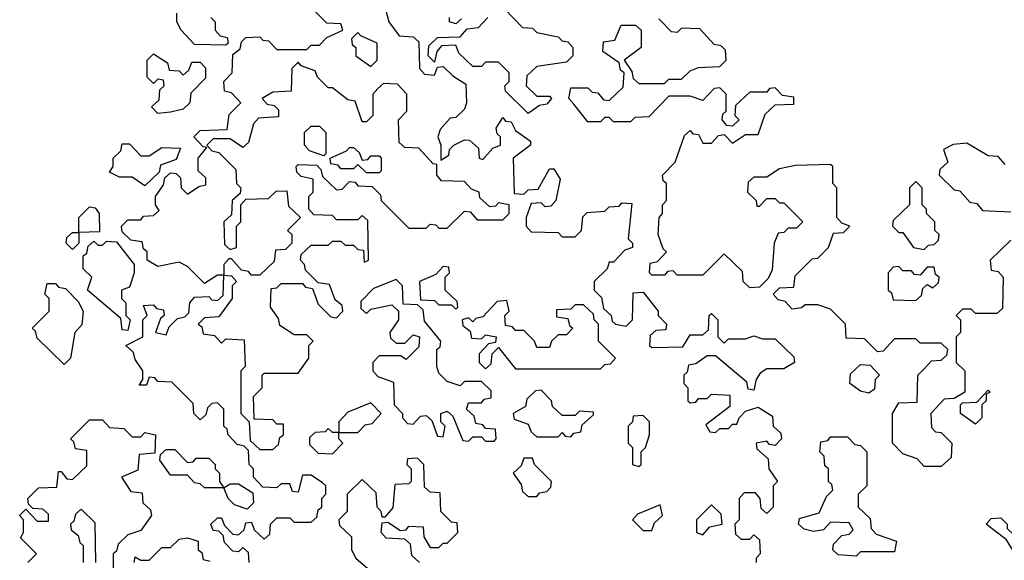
# Model space of a CAD drawing. Extents: x 2889633 to 3052318, y 540750 to 918690.
# Tile 260 of 656: x 2945541 to 2947853, y 728130 to 729400. Entities that reach past the tile are written whole.
import ezdxf

# ---------------------------------------------------------------- set-up
doc = ezdxf.new("R2010")
doc.units = 0

msp = doc.modelspace()

# ---------------------------------------------------------------- linework, layer by layer
at = {"layer": '0CON02XD'}
for points in [[(2946080, 728125), (2946078.3, 728148.3), (2946065, 728160), (2946055, 728150), (2946041.7, 728151.7), (2946021.7, 728171.7), (2946018.3, 728188.3), (2946008.3, 728198.3), (2945995, 728200), (2945990, 728215), (2946005, 728230), (2946015, 728230), (2946021.7, 728211.7), (2946041.7, 728191.7), (2946055, 728190), (2946068.3, 728201.7), (2946071.7, 728218.3), (2946085, 728220), (2946091.7, 728201.7), (2946115, 728180), (2946128.3, 728191.7), (2946130, 728215), (2946145, 728230), (2946175, 728230), (2946185, 728220), (2946225, 728220), (2946238.3, 728231.7), (2946241.7, 728248.3), (2946250, 728255), (2946250, 728275), (2946260, 728285), (2946260, 728305), (2946251.7, 728311.7), (2946225, 728330), (2946205, 728330), (2946195, 728290), (2946181.7, 728291.7), (2946175, 728310), (2946155, 728310), (2946145, 728300), (2946111.7, 728301.7), (2946090, 728325), (2946090, 728345), (2946080, 728355), (2946078.3, 728388.3), (2946068.3, 728398.3), (2946051.7, 728401.7), (2946030, 728425), (2946028.3, 728438.3), (2946020, 728445), (2946020, 728485), (2946005, 728500), (2945991.7, 728498.3), (2945981.7, 728488.3), (2945978.3, 728471.7), (2945965, 728460), (2945950, 728475), (2945948.3, 728498.3), (2945898.3, 728548.3), (2945865, 728550), (2945858.3, 728558.3), (2945845, 728560), (2945838.3, 728541.7), (2945821.7, 728541.7), (2945830, 728555), (2945830, 728575), (2945811.7, 728601.7), (2945808.3, 728618.3), (2945790, 728635), (2945830, 728655), (2945830, 728695), (2945840, 728705), (2945831.7, 728728.3), (2945855, 728730), (2945861.7, 728721.7), (2945878.3, 728718.3), (2945880, 728705), (2945871.7, 728698.3), (2945860, 728665), (2945885, 728660), (2945891.7, 728678.3), (2945911.7, 728698.3), (2945928.3, 728701.7), (2945938.3, 728711.7), (2945940, 728735), (2945951.7, 728748.3), (2945985, 728750), (2945991.7, 728741.7), (2946005, 728740), (2946018.3, 728751.7), (2946020, 728800), (2946005, 728800), (2945975, 728780), (2945935, 728820), (2945915, 728830), (2945865, 728820), (2945840, 728835), (2945840, 728855), (2945831.7, 728861.7), (2945828.3, 728878.3), (2945801.7, 728881.7), (2945781.7, 728901.7), (2945780, 728915), (2945795, 728930), (2945825, 728930), (2945831.7, 728938.3), (2945855, 728940), (2945868.3, 728951.7), (2945860, 728965), (2945860, 728985), (2945878.3, 729011.7), (2945881.7, 729028.3), (2945895, 729040), (2945908.3, 729038.3), (2945918.3, 729028.3), (2945920, 729005), (2945935, 728990), (2945961.7, 729008.3), (2945978.3, 729011.7), (2945978.3, 729028.3), (2945960, 729045), (2945960, 729075), (2945980, 729100), (2945971.7, 729101.7), (2945950, 729125), (2945965, 729140), (2946028.3, 729141.7), (2946033, 729177), (2946060, 729205), (2946038.3, 729228.3), (2946021.7, 729231.7), (2946020, 729255), (2946040, 729275), (2946041.7, 729318.3), (2946058.3, 729331.7), (2946061.7, 729348.3), (2946071.7, 729358.3), (2946105, 729360), (2946111.7, 729351.7), (2946125, 729350), (2946145, 729330), (2946215, 729330), (2946225, 729340), (2946245, 729340), (2946261.7, 729358.3), (2946300, 729375), (2946295, 729390), (2946261.7, 729391.7), (2946211.7, 729441.7)], [(2946400, 729425), (2946407.5, 729395), (2946431.7, 729361.7), (2946465, 729360), (2946478.3, 729348.3), (2946480, 729285), (2946491.7, 729271.7), (2946515, 729270), (2946521.7, 729288.3), (2946535, 729290), (2946558.3, 729268.3), (2946588.3, 729248.3), (2946590, 729205), (2946585, 729190), (2946565, 729170), (2946551.7, 729168.3), (2946528.3, 729141.7), (2946522.5, 729125), (2946530, 729105), (2946530, 729070), (2946548.3, 729081.7), (2946550, 729095), (2946560, 729105), (2946585, 729117.5), (2946597, 729117), (2946618.3, 729098.3), (2946620, 729075), (2946628.3, 729071.7), (2946651.7, 729098.3), (2946670, 729105), (2946670, 729125), (2946661.7, 729131.7), (2946660, 729145), (2946675, 729170), (2946681.7, 729161.7), (2946695, 729160), (2946705, 729140), (2946740, 729115), (2946740, 729105), (2946700, 729075), (2946701.7, 728991.7), (2946725, 728990), (2946735, 729000), (2946758.3, 729001.7), (2946785, 729050), (2946795, 729050), (2946810, 729025), (2946800, 728975), (2946788.3, 728961.7), (2946775, 728960), (2946765, 728970), (2946741.7, 728968.3), (2946730, 728935), (2946730, 728915), (2946741.7, 728901.7), (2946805, 728900), (2946815, 728890), (2946845, 728890), (2946860, 728905), (2946863, 728937), (2946873, 728947), (2946915, 728950), (2946925, 728960), (2946948.3, 728961.7), (2946955, 728970), (2946978.3, 728968.3), (2946970, 728885), (2946980, 728875), (2946980, 728865), (2946961.7, 728858.3), (2946935, 728830), (2946925, 728830), (2946920, 728815), (2946890, 728785), (2946890, 728765), (2946907, 728747), (2946911.7, 728721.7), (2946930, 728705), (2946931.7, 728691.7), (2946940, 728685), (2946965, 728680), (2946980, 728695), (2946981.7, 728758.3), (2947005, 728760), (2947040, 728715), (2947040, 728705), (2947060, 728685), (2947058.3, 728671.7), (2947035, 728670), (2947021.7, 728658.3), (2947020, 728635), (2947025, 728630), (2947098.3, 728631.7), (2947115, 728660), (2947145, 728660), (2947158.3, 728671.7), (2947160, 728705), (2947165, 728710), (2947180, 728695), (2947180, 728655), (2947195, 728640), (2947205, 728650), (2947245, 728650), (2947265, 728657.5), (2947285, 728650), (2947315, 728650), (2947358.3, 728608.3), (2947360, 728595), (2947335, 728580), (2947295, 728580), (2947280, 728570), (2947270, 728555), (2947265, 728530), (2947251.7, 728531.7), (2947248.3, 728548.3), (2947175, 728610), (2947155, 728610), (2947128.3, 728591.7), (2947111.7, 728588.3), (2947108.3, 728571.7), (2947100, 728565), (2947100, 728545), (2947110, 728535), (2947110, 728505), (2947115, 728500), (2947128.3, 728501.7), (2947135, 728510), (2947155, 728510), (2947165, 728520), (2947208.3, 728518.3), (2947208.3, 728491.7), (2947151.7, 728448.3), (2947161.7, 728431.7), (2947175, 728430), (2947185, 728440), (2947205, 728440), (2947215, 728450), (2947225, 728450), (2947230, 728465), (2947245, 728480), (2947275, 728490), (2947308.3, 728468.3), (2947310, 728445), (2947328.3, 728428.3), (2947330, 728415), (2947315, 728400), (2947301.7, 728401.7), (2947295, 728410), (2947270, 728405), (2947271.7, 728391.7), (2947298.3, 728368.3), (2947300, 728345), (2947320, 728315), (2947310, 728305), (2947310, 728255), (2947295, 728240), (2947281.7, 728251.7), (2947280, 728275), (2947268.3, 728288.3), (2947241.7, 728288.3), (2947230, 728275), (2947230, 728225), (2947220, 728215), (2947221.7, 728191.7), (2947235, 728180), (2947255, 728180), (2947265, 728190), (2947278.3, 728178.3), (2947280, 728145), (2947270, 728135), (2947270, 728125)], [(2946680, 729425), (2946721.7, 729381.7), (2946745, 729380), (2946755, 729370), (2946805, 729360), (2946815, 729350), (2946828.3, 729348.3), (2946840, 729335), (2946840, 729315), (2946825, 729300), (2946755, 729290), (2946731.7, 729268.3), (2946730, 729245), (2946755, 729220), (2946785, 729220), (2946790, 729215), (2946778.3, 729201.7), (2946761.7, 729198.3), (2946735, 729180), (2946681.7, 729231.7), (2946680, 729245), (2946690, 729255), (2946690, 729275), (2946665, 729300), (2946635, 729300), (2946625, 729290), (2946605, 729290), (2946571.7, 729321.7), (2946565, 729340), (2946531.7, 729338.3), (2946520, 729325), (2946515, 729300), (2946500, 729315), (2946501.7, 729338.3), (2946521.7, 729358.3), (2946575, 729360), (2946591.7, 729378.3), (2946618.3, 729381.7), (2946640, 729405)], [(2946025, 729340), (2945951.7, 729341.7), (2945920, 729375), (2945910, 729395), (2945910, 729415)], [(2945990, 729405), (2946000, 729395), (2946000, 729375), (2946011.7, 729361.7), (2946028.3, 729358.3), (2946030, 729345), (2946025, 729340)], [(2946578.3, 729401.7), (2946565, 729390), (2946550, 729395), (2946550, 729405)], [(2947868.3, 728881.7), (2947820, 728835), (2947821.7, 728811.7), (2947838.3, 728808.3), (2947850, 728795), (2947848.3, 728721.7), (2947835, 728710), (2947785, 728710), (2947775, 728720), (2947755, 728720), (2947740, 728705), (2947750, 728695), (2947750, 728665), (2947740, 728655), (2947740, 728595), (2947760, 728575), (2947760, 728525), (2947735, 728510), (2947711.7, 728508.3), (2947680, 728475), (2947681.7, 728441.7), (2947691.7, 728431.7), (2947705, 728430), (2947730, 728405), (2947728.3, 728371.7), (2947705, 728350), (2947665, 728350), (2947648.3, 728368.3), (2947615, 728380), (2947590, 728405), (2947590, 728475), (2947605, 728500), (2947648.3, 728501.7), (2947650, 728565), (2947665, 728580), (2947681.7, 728598.3), (2947705, 728600), (2947718.3, 728611.7), (2947720, 728625), (2947705, 728640), (2947655, 728640), (2947645, 728650), (2947595, 728650), (2947568.3, 728621.7), (2947555, 728620), (2947525, 728650), (2947481.7, 728651.7), (2947480, 728685), (2947445, 728720), (2947415, 728730), (2947385, 728730), (2947377, 728723), (2947355, 728720), (2947338.3, 728738.3), (2947321.7, 728741.7), (2947310, 728755), (2947325, 728770), (2947358.3, 728771.7), (2947361.7, 728798.3), (2947401.7, 728838.3), (2947415, 728840), (2947440, 728865), (2947451.7, 728898.3), (2947475, 728900), (2947490, 728915), (2947471.7, 728921.7), (2947460, 728935), (2947460, 729005), (2947450, 729015), (2947450, 729055), (2947445, 729060), (2947362.5, 729057.5), (2947325, 729050), (2947295, 729030), (2947265, 729030), (2947251.7, 729018.3), (2947250, 728995), (2947270, 728975), (2947271.7, 728961.7), (2947278.3, 728961.7), (2947295, 728980), (2947315, 728980), (2947325, 728970), (2947335, 728970), (2947380, 728925), (2947365, 728910), (2947345, 728910), (2947335, 728900), (2947321.7, 728898.3), (2947312.5, 728875), (2947307.5, 728812.5), (2947298.3, 728791.7), (2947278.3, 728771.7), (2947255, 728770), (2947240, 728785), (2947238.3, 728808.3), (2947195, 728850), (2947145, 728800), (2947085, 728800), (2947075, 728810), (2947061.7, 728808.3), (2947055, 728800), (2947025, 728800), (2947020, 728805), (2947021.7, 728828.3), (2947038.3, 728831.7), (2947060, 728855), (2947051.7, 728861.7), (2947040, 728895), (2947042.5, 728935), (2947050, 728945), (2947050, 728965), (2947060, 728975), (2947060, 729015), (2947051.7, 729021.7), (2947050, 729035), (2947080, 729065), (2947101.7, 729128.3), (2947115, 729140), (2947121.7, 729131.7), (2947135, 729130), (2947145, 729110), (2947165, 729110), (2947181.7, 729128.3), (2947195, 729130), (2947215, 729110), (2947245, 729130), (2947275, 729130), (2947291.7, 729178.3), (2947315, 729200), (2947358.3, 729201.7), (2947358.3, 729218.3), (2947331.7, 729221.7), (2947315, 729240), (2947301.7, 729238.3), (2947295, 729230), (2947255, 729230), (2947221.7, 729198.3), (2947220, 729175), (2947230, 729165), (2947215, 729150), (2947201.7, 729151.7), (2947190, 729165), (2947191.7, 729178.3), (2947200, 729185), (2947200, 729225), (2947185, 729240), (2947171.7, 729238.3), (2947145, 729210), (2947115, 729220), (2947065, 729220), (2947018.3, 729171.7), (2946985, 729170), (2946975, 729160), (2946935, 729160), (2946925, 729170), (2946915, 729170), (2946905, 729160), (2946875, 729160), (2946841.7, 729201.7), (2946830, 729215), (2946835, 729240), (2946875, 729240), (2946885, 729230), (2946898.3, 729228.3), (2946911.7, 729211.7), (2946925, 729210), (2946958.3, 729241.7), (2946960, 729275), (2946951.7, 729281.7), (2946948.3, 729298.3), (2946910, 729325), (2946911.7, 729348.3), (2946938.3, 729351.7), (2946953, 729387), (2946987, 729387), (2947000, 729375), (2947000, 729335), (2946960, 729305), (2946978.3, 729278.3), (2946981.7, 729261.7), (2946995, 729250), (2947055, 729250), (2947065, 729260), (2947095, 729260), (2947115, 729280), (2947135, 729287.5), (2947185, 729290), (2947200, 729305), (2947198.3, 729328.3), (2947188.3, 729338.3), (2947171.7, 729341.7), (2947138.3, 729378.3), (2947095, 729380), (2947085, 729370), (2947071.7, 729371.7), (2947041.7, 729401.7)], [(2946365, 729290), (2946380, 729305), (2946380, 729345), (2946341.7, 729361.7), (2946335, 729370), (2946320, 729355), (2946321.7, 729341.7), (2946330, 729335), (2946330, 729315), (2946365, 729290)], [(2945865, 729180), (2945850, 729195), (2945868.3, 729211.7), (2945870, 729235), (2945880, 729245), (2945878.3, 729258.3), (2945865, 729260), (2945855, 729250), (2945840, 729265), (2945840, 729305), (2945855, 729320), (2945888.3, 729298.3), (2945891.7, 729281.7), (2945915, 729280), (2945925, 729270), (2945938.3, 729281.7), (2945945, 729300), (2945965, 729300), (2945977, 729287), (2945977.5, 729262.5), (2945943, 729227), (2945940, 729205), (2945925, 729190), (2945895, 729182.5), (2945865, 729180)], [(2946135, 728390), (2946148.3, 728401.7), (2946151.7, 728418.3), (2946160, 728425), (2946160, 728450), (2946145, 728450), (2946135, 728460), (2946091.7, 728461.7), (2946090, 728515), (2946110, 728535), (2946110, 728565), (2946115, 728570), (2946195, 728570), (2946220, 728605), (2946220, 728635), (2946230, 728645), (2946215, 728660), (2946185, 728660), (2946151.7, 728681.7), (2946148.3, 728698.3), (2946130, 728725), (2946131.7, 728768.3), (2946145, 728770), (2946155, 728780), (2946205, 728780), (2946211.7, 728771.7), (2946228.3, 728768.3), (2946241.7, 728731.7), (2946271.7, 728701.7), (2946285, 728700), (2946300, 728715), (2946298.3, 728728.3), (2946281.7, 728741.7), (2946268.3, 728778.3), (2946241.7, 728781.7), (2946211.7, 728811.7), (2946210, 728825), (2946200, 728835), (2946201.7, 728848.3), (2946225, 728870), (2946265, 728870), (2946275, 728880), (2946295, 728880), (2946305, 728870), (2946325, 728870), (2946335, 728860), (2946348.3, 728858.3), (2946350, 728830), (2946360, 728835), (2946358.3, 728928.3), (2946345, 728940), (2946335, 728930), (2946285, 728930), (2946275, 728940), (2946231.7, 728941.7), (2946220, 728955), (2946220, 728985), (2946230, 728995), (2946230, 729025), (2946201.7, 729031.7), (2946191.7, 729041.7), (2946190, 729055), (2946195, 729060), (2946238.3, 729058.3), (2946248.3, 729048.3), (2946251.7, 729031.7), (2946285, 729000), (2946298.3, 729001.7), (2946315, 729020), (2946328.3, 729018.3), (2946335, 729010), (2946368.3, 729008.3), (2946388.3, 728988.3), (2946390, 728975), (2946455, 728910), (2946495, 728910), (2946505, 728920), (2946518.3, 728918.3), (2946525, 728910), (2946545, 728910), (2946585, 728950), (2946598.3, 728948.3), (2946615, 728930), (2946675, 728930), (2946690, 728945), (2946690, 728965), (2946665, 728970), (2946658.3, 728961.7), (2946645, 728960), (2946621.7, 728981.7), (2946620, 728995), (2946601.7, 729001.7), (2946585, 729020), (2946531.7, 729021.7), (2946520, 729035), (2946520, 729060), (2946511.7, 729061.7), (2946478.3, 729098.3), (2946445, 729100), (2946431.7, 729111.7), (2946430, 729165), (2946450, 729185), (2946450, 729225), (2946428.3, 729248.3), (2946395, 729250), (2946381.7, 729238.3), (2946370, 729225), (2946370, 729175), (2946355, 729160), (2946345, 729160), (2946328.3, 729208.3), (2946311.7, 729211.7), (2946275, 729240), (2946265, 729240), (2946240, 729265), (2946235, 729280), (2946201.7, 729291.7), (2946195, 729300), (2946180, 729285), (2946178.3, 729231.7), (2946135, 729230), (2946110, 729215), (2946121.7, 729201.7), (2946138.3, 729198.3), (2946148.3, 729188.3), (2946148.3, 729171.7), (2946101.7, 729168.3), (2946090, 729155), (2946078.3, 729111.7), (2946065, 729100), (2946035, 729120), (2945995, 729120), (2945980, 729105), (2945991.7, 729091.7), (2946008.3, 729088.3), (2946048.3, 729048.3), (2946050, 729015), (2946060, 729005), (2946058.3, 728991.7), (2946040, 728975), (2946038.3, 728941.7), (2946020, 728925), (2946021.7, 728871.7), (2946035, 728860), (2946050, 728865), (2946050, 728915), (2946060, 728925), (2946060, 728965), (2946071.7, 728978.3), (2946125, 728980), (2946143, 728997), (2946168.3, 728998.3), (2946171.7, 728961.7), (2946200, 728935), (2946170, 728905), (2946180, 728895), (2946180, 728875), (2946165, 728860), (2946141.7, 728858.3), (2946138.3, 728831.7), (2946105, 728800), (2946085, 728800), (2946078.3, 728808.3), (2946061.7, 728811.7), (2946038.3, 728838.3), (2946031.7, 728838.3), (2946020, 728825), (2946020, 728800), (2946038.3, 728798.3), (2946050, 728785), (2946040, 728775), (2946040, 728745), (2946008.3, 728701.7), (2945975, 728700), (2945960, 728685), (2945968.3, 728678.3), (2945971.7, 728661.7), (2945998.3, 728658.3), (2946015, 728640), (2946025, 728650), (2946068.3, 728648.3), (2946070, 728585), (2946060, 728575), (2946060, 728475), (2946080, 728455), (2946081.7, 728411.7), (2946105, 728390), (2946135, 728390)], [(2946255, 729080), (2946221.7, 729091.7), (2946210, 729105), (2946210, 729135), (2946225, 729150), (2946245, 729150), (2946260, 729135), (2946260, 729085), (2946255, 729080)], [(2945835, 729010), (2945805, 729030), (2945775, 729030), (2945751.7, 729041.7), (2945760, 729055), (2945760, 729075), (2945778.3, 729091.7), (2945781.7, 729108.3), (2945798.3, 729108.3), (2945825, 729080), (2945845, 729080), (2945875, 729100), (2945918.3, 729098.3), (2945908.3, 729071.7), (2945871.7, 729058.3), (2945868.3, 729041.7), (2945835, 729010)], [(2946385, 729040), (2946355, 729040), (2946335, 729060), (2946325, 729050), (2946295, 729050), (2946288.3, 729058.3), (2946271.7, 729061.7), (2946270, 729075), (2946308.3, 729091.7), (2946315, 729100), (2946325, 729100), (2946338.3, 729088.3), (2946345, 729070), (2946358.3, 729071.7), (2946365, 729080), (2946385, 729080), (2946390, 729075), (2946390, 729045), (2946385, 729040)], [(2947855, 729060), (2947838.3, 729078.3), (2947815, 729080), (2947765, 729110), (2947733, 729107), (2947710, 729095), (2947720, 729065), (2947701.7, 729048.3), (2947700, 729035), (2947735, 729000), (2947748.3, 728998.3), (2947771.7, 728971.7), (2947788.3, 728968.3), (2947801.7, 728951.7), (2947868.3, 728948.3)], [(2947665, 728860), (2947675, 728870), (2947688.3, 728871.7), (2947698.3, 728881.7), (2947700, 728895), (2947690, 728905), (2947690, 728925), (2947670, 728945), (2947670, 728955), (2947660, 728965), (2947660, 729005), (2947645, 729020), (2947630, 729005), (2947630, 728965), (2947591.7, 728928.3), (2947590, 728915), (2947605, 728900), (2947615, 728900), (2947640, 728865), (2947665, 728860)], [(2945665, 728860), (2945650, 728875), (2945651.7, 728888.3), (2945665, 728900), (2945680, 728900), (2945680, 728935), (2945705, 728960), (2945718.3, 728958.3), (2945727.5, 728945), (2945728.3, 728901.7), (2945680, 728900), (2945680, 728875), (2945665, 728860)], [(2945795, 728670), (2945781.7, 728671.7), (2945778.3, 728698.3), (2945700, 728765), (2945710, 728795), (2945690, 728815), (2945690, 728845), (2945698.3, 728851.7), (2945701.7, 728868.3), (2945715, 728880), (2945725, 728870), (2945735, 728870), (2945745, 728880), (2945768.3, 728878.3), (2945810, 728825), (2945810, 728805), (2945798.3, 728771.7), (2945780, 728765), (2945780, 728745), (2945790, 728735), (2945790, 728705), (2945800, 728695), (2945795, 728670)], [(2946565, 728720), (2946570, 728725), (2946568.3, 728738.3), (2946540, 728765), (2946540, 728795), (2946550, 728805), (2946548.3, 728818.3), (2946535, 728820), (2946518.3, 728801.7), (2946480, 728785), (2946481.7, 728741.7), (2946515, 728740), (2946525, 728730), (2946555, 728730), (2946565, 728720)], [(2947645, 728740), (2947658.3, 728751.7), (2947661.7, 728768.3), (2947671.7, 728778.3), (2947685, 728770), (2947698.3, 728781.7), (2947700, 728795), (2947691.7, 728801.7), (2947688.3, 728818.3), (2947671.7, 728818.3), (2947655, 728800), (2947641.7, 728801.7), (2947635, 728810), (2947615, 728810), (2947605, 728820), (2947591.7, 728818.3), (2947580, 728805), (2947580, 728765), (2947588.3, 728758.3), (2947591.7, 728741.7), (2947645, 728740)], [(2945645, 728590), (2945581.7, 728651.7), (2945578.3, 728668.3), (2945570, 728675), (2945610, 728715), (2945610, 728745), (2945600, 728755), (2945605, 728780), (2945625, 728780), (2945631.7, 728771.7), (2945648.3, 728768.3), (2945678.3, 728738.3), (2945690, 728715), (2945687, 728683), (2945670, 728665), (2945660, 728605), (2945645, 728590)], [(2946655, 728410), (2946660, 728415), (2946658.3, 728438.3), (2946635, 728440), (2946628.3, 728448.3), (2946611.7, 728451.7), (2946608.3, 728468.3), (2946590, 728485), (2946595, 728500), (2946625, 728500), (2946631.7, 728508.3), (2946648.3, 728511.7), (2946648.3, 728528.3), (2946625, 728550), (2946585, 728550), (2946575, 728540), (2946545, 728550), (2946525, 728570), (2946520, 728585), (2946520, 728625), (2946528.3, 728631.7), (2946530, 728645), (2946491.7, 728691.7), (2946488.3, 728718.3), (2946475, 728730), (2946441.7, 728731.7), (2946440, 728775), (2946425, 728790), (2946371.7, 728768.3), (2946341.7, 728738.3), (2946341.7, 728721.7), (2946355, 728710), (2946365, 728720), (2946415, 728730), (2946430, 728715), (2946430, 728695), (2946410, 728665), (2946411.7, 728651.7), (2946425, 728640), (2946445, 728640), (2946465, 728660), (2946480, 728655), (2946478.3, 728631.7), (2946448.3, 728601.7), (2946435, 728610), (2946385, 728610), (2946370, 728595), (2946370, 728575), (2946381.7, 728561.7), (2946418.3, 728548.3), (2946420, 728495), (2946440, 728475), (2946440, 728465), (2946451.7, 728451.7), (2946465, 728450), (2946481.7, 728468.3), (2946495, 728470), (2946508.3, 728458.3), (2946521.7, 728421.7), (2946535, 728420), (2946540, 728445), (2946530, 728455), (2946530, 728475), (2946545, 728480), (2946558.3, 728468.3), (2946581.7, 728411.7), (2946595, 728410), (2946605, 728420), (2946625, 728420), (2946635, 728410), (2946655, 728410)], [(2946905, 728580), (2946915, 728590), (2946928.3, 728591.7), (2946940, 728605), (2946900, 728645), (2946900, 728685), (2946890, 728695), (2946888.3, 728708.3), (2946865, 728730), (2946845, 728730), (2946835, 728720), (2946801.7, 728718.3), (2946801.7, 728701.7), (2946828.3, 728698.3), (2946831.7, 728681.7), (2946840, 728675), (2946825, 728660), (2946805, 728660), (2946790, 728645), (2946785, 728630), (2946755, 728630), (2946750, 728645), (2946725, 728670), (2946705, 728670), (2946698.3, 728678.3), (2946681.7, 728681.7), (2946680, 728705), (2946690, 728715), (2946685, 728740), (2946661.7, 728738.3), (2946628.3, 728701.7), (2946611.7, 728698.3), (2946605, 728690), (2946595, 728700), (2946580, 728695), (2946581.7, 728681.7), (2946598.3, 728668.3), (2946601.7, 728651.7), (2946625, 728650), (2946635, 728660), (2946660, 728655), (2946658.3, 728641.7), (2946641.7, 728638.3), (2946620, 728615), (2946620, 728595), (2946635, 728580), (2946648.3, 728591.7), (2946650, 728615), (2946665, 728630), (2946705, 728580), (2946905, 728580)], [(2947535, 728522.5), (2947515, 728527.5), (2947490, 728545), (2947491.7, 728568.3), (2947515, 728590), (2947538.3, 728588.3), (2947560, 728565), (2947550, 728555), (2947548.3, 728531.7), (2947535, 728522.5)], [(2946835, 728420), (2946841.7, 728428.3), (2946858.3, 728431.7), (2946861.7, 728448.3), (2946888.3, 728471.7), (2946888.3, 728478.3), (2946855, 728480), (2946845, 728470), (2946815, 728470), (2946791.7, 728491.7), (2946790, 728505), (2946765, 728530), (2946751.7, 728528.3), (2946731.7, 728508.3), (2946728.3, 728491.7), (2946700, 728475), (2946701.7, 728461.7), (2946735, 728450), (2946741.7, 728431.7), (2946755, 728420), (2946805, 728420), (2946815, 728430), (2946821.7, 728421.7), (2946835, 728420)], [(2947785, 728450), (2947750, 728475), (2947750, 728495), (2947755, 728500), (2947788.3, 728501.7), (2947815, 728530), (2947820, 728525), (2947810, 728520), (2947810, 728505), (2947800, 728495), (2947800, 728465), (2947785, 728450)], [(2946335, 728430), (2946351.7, 728448.3), (2946368.3, 728451.7), (2946390, 728475), (2946365, 728500), (2946311.7, 728478.3), (2946290, 728455), (2946290, 728430), (2946335, 728430)], [(2946995, 728350), (2947000, 728355), (2947000, 728385), (2947010, 728395), (2947020, 728425), (2947020, 728455), (2947005, 728470), (2946981.7, 728468.3), (2946980, 728455), (2946970, 728445), (2946970, 728405), (2946980, 728395), (2946980, 728355), (2946995, 728350)], [(2945560, 728125), (2945580, 728145), (2945543, 728183), (2945550, 728195), (2945550, 728225), (2945540, 728235), (2945555, 728250), (2945581.7, 728221.7), (2945608.3, 728221.7), (2945608.3, 728238.3), (2945595, 728250), (2945571.7, 728251.7), (2945561.7, 728261.7), (2945560, 728275), (2945585, 728300), (2945628.3, 728301.7), (2945631.7, 728338.3), (2945638.3, 728338.3), (2945651.7, 728321.7), (2945665, 728320), (2945698.3, 728351.7), (2945698.3, 728388.3), (2945671.7, 728391.7), (2945668.3, 728408.3), (2945660, 728415), (2945705, 728460), (2945735, 728460), (2945751.7, 728441.7), (2945785, 728440), (2945805, 728420), (2945825, 728420), (2945835, 728430), (2945860, 728425), (2945858.3, 728381.7), (2945821.7, 728378.3), (2945818.3, 728341.7), (2945780, 728325), (2945801.7, 728291.7), (2945828.3, 728288.3), (2945830, 728265), (2945848.3, 728248.3), (2945850, 728235), (2945825, 728200), (2945795, 728190), (2945771.7, 728168.3), (2945768.3, 728151.7), (2945760, 728145), (2945760, 728095)], [(2946275, 728380), (2946300, 728405), (2946290, 728415), (2946290, 728430), (2946275, 728430), (2946265, 728440), (2946258.3, 728431.7), (2946235, 728430), (2946221.7, 728418.3), (2946221.7, 728401.7), (2946241.7, 728381.7), (2946275, 728380)], [(2947505, 728140), (2947463, 728143), (2947450, 728155), (2947451.7, 728168.3), (2947471.7, 728188.3), (2947488.3, 728191.7), (2947498.3, 728201.7), (2947488.3, 728218.3), (2947445, 728220), (2947428.3, 728201.7), (2947405, 728197.5), (2947383, 728203), (2947370, 728215), (2947371.7, 728228.3), (2947418.3, 728241.7), (2947435, 728280), (2947450, 728295), (2947448.3, 728308.3), (2947440, 728315), (2947440, 728345), (2947431.7, 728351.7), (2947430, 728375), (2947420, 728385), (2947421.7, 728408.3), (2947438.3, 728411.7), (2947445, 728420), (2947485, 728420), (2947501.7, 728401.7), (2947515, 728400), (2947530, 728385), (2947530, 728305), (2947510, 728285), (2947510, 728255), (2947538.3, 728228.3), (2947540, 728205), (2947551.7, 728191.7), (2947600, 728175), (2947595, 728150), (2947515, 728150), (2947505, 728140)], [(2946075, 728250), (2946045, 728260), (2946030, 728275), (2946020, 728300), (2945975, 728300), (2945965, 728310), (2945951.7, 728311.7), (2945935, 728330), (2945895, 728330), (2945870, 728365), (2945871.7, 728378.3), (2945885, 728390), (2945905, 728390), (2945935, 728360), (2945948.3, 728361.7), (2945955, 728370), (2945985, 728370), (2946000, 728355), (2946000, 728345), (2946010, 728335), (2946010, 728315), (2946020, 728300), (2946035, 728310), (2946055, 728310), (2946088.3, 728288.3), (2946090, 728265), (2946075, 728250)], [(2946480, 728125), (2946461.7, 728141.7), (2946458.3, 728168.3), (2946445, 728180), (2946401.7, 728181.7), (2946390, 728195), (2946391.7, 728218.3), (2946405, 728220), (2946435, 728200), (2946448.3, 728201.7), (2946455, 728210), (2946488.3, 728208.3), (2946490, 728185), (2946505, 728160), (2946525, 728160), (2946535, 728170), (2946545, 728170), (2946570, 728195), (2946568.3, 728218.3), (2946555, 728220), (2946530, 728245), (2946528.3, 728288.3), (2946505, 728290), (2946491.7, 728301.7), (2946490, 728355), (2946475, 728370), (2946451.7, 728368.3), (2946450, 728355), (2946460, 728345), (2946460, 728315), (2946455, 728310), (2946421.7, 728308.3), (2946417, 728253), (2946398.3, 728231.7), (2946391.7, 728231.7), (2946390, 728245), (2946380, 728255), (2946378.3, 728288.3), (2946345, 728320), (2946310, 728285), (2946310, 728245), (2946290, 728225), (2946291.7, 728211.7), (2946320, 728185), (2946320, 728155), (2946330, 728135), (2946391.7, 728081.7)], [(2946755, 728280), (2946761.7, 728288.3), (2946778.3, 728291.7), (2946788.3, 728301.7), (2946790, 728315), (2946750, 728355), (2946745, 728370), (2946725, 728370), (2946718.3, 728351.7), (2946700, 728335), (2946718.3, 728308.3), (2946721.7, 728291.7), (2946735, 728280), (2946755, 728280)], [(2945720, 728125), (2945718.3, 728218.3), (2945685, 728250), (2945671.7, 728238.3), (2945668.3, 728221.7), (2945660, 728215), (2945661.7, 728201.7), (2945678.3, 728188.3), (2945681.7, 728171.7), (2945690, 728165), (2945690, 728125)], [(2947025, 728200), (2947031.7, 728218.3), (2947050, 728235), (2947045, 728260), (2946991.7, 728238.3), (2946980, 728225), (2947005, 728200), (2947025, 728200)], [(2947145, 728190), (2947161.7, 728208.3), (2947190, 728215), (2947188.3, 728238.3), (2947165, 728260), (2947130, 728225), (2947130, 728195), (2947145, 728190)], [(2947875, 728150), (2947858.3, 728178.3), (2947810, 728215), (2947821.7, 728228.3), (2947845, 728230), (2947860, 728215), (2947860, 728205), (2947875, 728190), (2947880, 728175), (2947875, 728150)], [(2945810, 728125), (2945811.7, 728138.3), (2945825, 728130), (2945845, 728130), (2945875, 728160), (2945895, 728160), (2945915, 728180), (2945935, 728182.5), (2945960, 728175), (2945960, 728155), (2945968.3, 728148.3), (2945971.7, 728131.7), (2945988.3, 728128.3)]]:
    msp.add_lwpolyline(points, dxfattribs=at)

doc.saveas('drawing.dxf')
